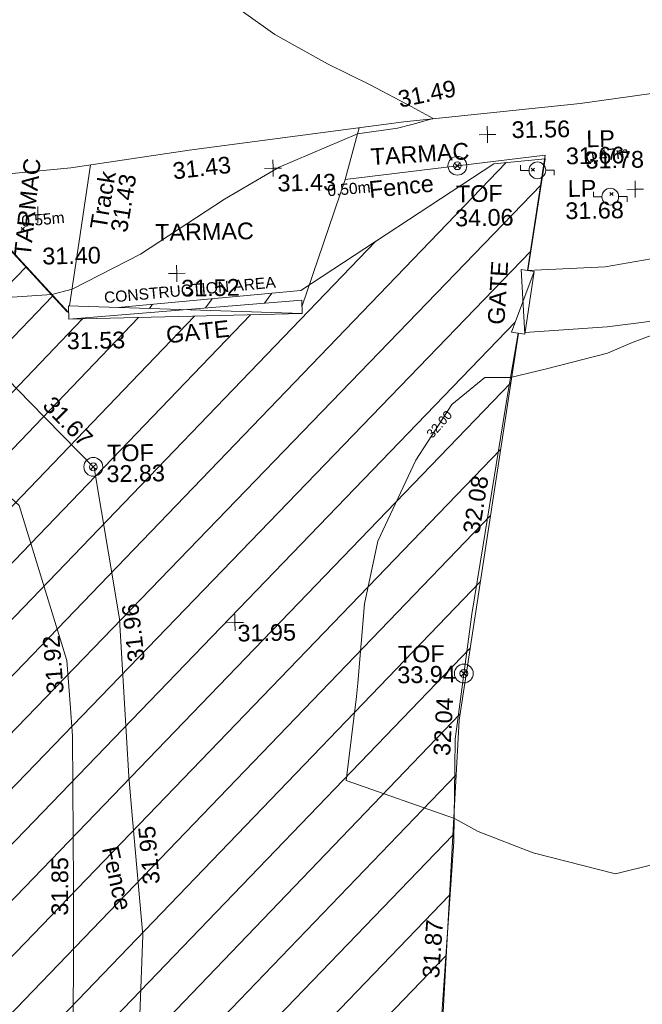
# Model space of a CAD drawing. Header units: millimetres. Extents: x -287732 to 520720, y -88450 to 287754.
# Tile 281 of 383: x 90326 to 104285, y 157705 to 179781. Entities that reach past the tile are written whole.
import ezdxf

# ---------------------------------------------------------------- set-up
doc = ezdxf.new("R2010")
doc.units = ezdxf.units.MM
for name, pattern in [('IMPORT-HIDDEN2 _3_', [4762.5, 3175, -1587.5]), ('IMPORT-UG_DRAINAGE_UNIDENTIFIED_QLB2 _2_', [2700, 1500, -300.0000000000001, 0, -250, 150, -300.0000000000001, 0, -200]), ('IMPORT-UG_ELEC_LV_QLB2 _2_', [2700, 1500, -300.0000000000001, 0, -250, 150, -300.0000000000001, 0, -200]), ('IMPORT-UG_ELEC_STREET LIGHTING_QLB2 _2_', [2700, 1500, -300.0000000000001, 0, -250, 150, -300.0000000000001, 0, -200])]:
    doc.linetypes.add(name, pattern=pattern)
for name, color, linetype, lineweight, true_color in [('00__TOPO__TOP_OF_FENCE_SYMBOL', 7, 'Continuous', 9, 0x666666), ('00_TOPO_FENCE', 7, 'Continuous', 9, 0x3f7f4f), ('00_TOPO_FOOTPATH', 7, 'Continuous', 9, 0xa50000), ('00_TOPO_FURN_LAMP_POST', 7, 'Continuous', 9, 0x666666), ('00_TOPO_GATE', 7, 'Continuous', 9, 0xa50000), ('00_TOPO_LEVEL_SPOT', 7, 'Continuous', 9, 0x666666), ('00_TOPO_TOP_OF_FENCE', 7, 'Continuous', 9, 0x666666), ('00_TOPO_TRACK', 7, 'Continuous', 9, 0x666666), ('00_UAV_FENCE', 7, 'Continuous', 9, 0x264c2f), ('00_UAV_LEVEL_SPOT', 7, 'Continuous', 9, 0x666666), ('00_UAV_TOP_OF_FENCE', 6, 'Continuous', 9, 0xff00ff), ('01_DTM_CONTOUR_MNR', 7, 'Continuous', 9, 0xa5a552), ('01_DTM_CONTOUR_MNR_LABELS', 7, 'Continuous', 9, 0xa5a552), ('12333-PUM-2D-U-0001-C01 - Rev2_REVIT IMPORT_dwg', 7, 'Continuous', 9, 0x767676), ('PUM-CHAMBER EXTENTS', 6, 'IMPORT-HIDDEN2 _3_', 9, 0xff00ff), ('PUM-ELECTRIC-LV-QLB2', 1, 'IMPORT-UG_ELEC_LV_QLB2 _2_', 9, 0xff0000), ('PUM-UNABLE TO SURVEY', 190, 'Continuous', 9, 0x7f00ff), ('PUM-UNIDENTIFIED-QLB2', 150, 'IMPORT-UG_DRAINAGE_UNIDENTIFIED_QLB2 _2_', 9, 0x007fff)]:
    doc.layers.add(name, color=color, linetype=linetype, lineweight=lineweight, true_color=true_color)
for name, color, linetype, lineweight in [('00_TOPO_ROAD_EDGE', 7, 'Continuous', 9), ('00_TOPO_SURVEY_TEXT', 7, 'Continuous', 9), ('GEN-TEXT', 7, 'Continuous', 9)]:
    doc.layers.add(name, color=color, linetype=linetype, lineweight=lineweight)
doc.styles.add('Arial_1', font='arial.ttf', dxfattribs={"height": 250})
doc.styles.add('Swis721 Lt BT_1', font='swissl.ttf', dxfattribs={"height": 200})
doc.styles.add('Swis721 Lt BT_2', font='swissl.ttf', dxfattribs={"height": 375})

# ---------------------------------------------------------------- blocks, each defined once
blk = doc.blocks.new('12333-PUM-2D-U-0001-C01 - Rev2_REVIT IMPORT_dwg__U41-2077191-Site Location Plan Proposed')
at = {"layer": '00_TOPO_GATE', "color": 9, "true_color": 0xe1aaaa}
for p, q in [((-10300.90729064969, 1871.900421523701), (-10391.22387084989, 1278.73691825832)), ((-45.15829918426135, -296.5817334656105), (-10300.90729064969, 1871.900421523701)), ((45.15829918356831, 296.5817334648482), (-10300.90729064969, 1871.900421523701)), ((45.15829918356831, 296.5817334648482), (-10391.22387084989, 1278.73691825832)), ((45.15829918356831, 296.5817334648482), (-45.15829918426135, -296.5817334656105))]:
    blk.add_line(p, q, dxfattribs=at)
blk = doc.blocks.new('12333-PUM-2D-U-0001-C01 - Rev2_REVIT IMPORT_dwg__U42-2077192-Site Location Plan Proposed')
at = {"layer": '00_TOPO_GATE', "color": 9, "true_color": 0xe1aaaa}
for p, q in [((-284.1179593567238, 96.31708602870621), (-1196.628993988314, -2595.425299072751)), ((-284.1179593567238, 96.31708602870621), (-628.393111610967, -2788.059471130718)), ((-284.1179593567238, 96.31708602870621), (284.1179593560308, -96.31708602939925)), ((284.1179593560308, -96.31708602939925), (-1196.628993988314, -2595.425299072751)), ((-1196.628993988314, -2595.425299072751), (-628.393111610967, -2788.059471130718))]:
    blk.add_line(p, q, dxfattribs=at)
blk = doc.blocks.new('12333-PUM-2D-U-0001-C01 - Rev2_REVIT IMPORT_dwg_MSL_Lamp_Post_SYM-2077199-Site Location Plan Proposed')
at = {"layer": '00_TOPO_FURN_LAMP_POST', "color": 254, "true_color": 0xcccccc, "flags": 128}
for points in [[(-500.1060478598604, 0), (-1000.212095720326, 0), (-1000.212095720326, 316.7338303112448)], [(500.1060478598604, 0), (1000.21209571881, 0), (1000.21209571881, -316.7338303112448)]]:
    blk.add_lwpolyline(points, dxfattribs=at)
at = {"layer": '00_TOPO_FURN_LAMP_POST', "color": 254, "true_color": 0xcccccc}
blk.add_circle((0, 0), 500.1060478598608, dxfattribs=at)
blk = doc.blocks.new('12333-PUM-2D-U-0001-C01 - Rev2_REVIT IMPORT_dwg_MM-2077200-Site Location Plan Proposed')
at = {"layer": '00_TOPO_LEVEL_SPOT', "color": 254, "true_color": 0xcccccc, "flags": 128}
for points in [[(0, -500.0000000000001), (0, 0), (-500.0000000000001, 0)], [(500.0000000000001, 0), (0, 0), (0, 500.0000000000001)]]:
    blk.add_lwpolyline(points, dxfattribs=at)
blk = doc.blocks.new('12333-PUM-2D-U-0001-C01 - Rev2_REVIT IMPORT_dwg_MSL_Node_LineworkTOF-2077201-Site Location Plan Proposed')
at = {"layer": '00__TOPO__TOP_OF_FENCE_SYMBOL', "color": 254, "true_color": 0xcccccc, "flags": 128}
for points in [[(165.3591892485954, 165.3591892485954), (0, 0), (-165.3591892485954, 165.3591892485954)], [(165.3591892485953, -165.3591892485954), (0, 0), (-165.3591892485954, -165.3591892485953)]]:
    blk.add_lwpolyline(points, dxfattribs=at)
at = {"layer": '00__TOPO__TOP_OF_FENCE_SYMBOL', "color": 254, "true_color": 0xcccccc}
for radius in [562.5594001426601, 233.853208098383]:
    blk.add_circle((0, 0), radius, dxfattribs=at)
blk = doc.blocks.new('12333-PUM-2D-U-0001-C01 - Rev2_REVIT IMPORT_dwg_MSL_Node_LineworkTOF-2077248-Site Location Plan Proposed')
at = {"layer": '00__TOPO__TOP_OF_FENCE_SYMBOL', "color": 254, "true_color": 0xcccccc, "flags": 128}
for points in [[(165.3591892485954, 165.3591892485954), (0, 0), (-165.3591892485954, 165.3591892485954)], [(165.3591892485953, -165.3591892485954), (0, 0), (-165.3591892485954, -165.3591892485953)]]:
    blk.add_lwpolyline(points, dxfattribs=at)
at = {"layer": '00__TOPO__TOP_OF_FENCE_SYMBOL', "color": 254, "true_color": 0xcccccc}
for radius in [562.5594001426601, 233.853208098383]:
    blk.add_circle((0, 0), radius, dxfattribs=at)
blk = doc.blocks.new('12333-PUM-2D-U-0001-C01 - Rev2_REVIT IMPORT_dwg_UAV-2077255-Site Location Plan Proposed')
at = {"layer": '00_UAV_LEVEL_SPOT', "color": 254, "true_color": 0xcccccc, "flags": 128}
for points in [[(0, -500.0000000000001), (0, 0), (-500.0000000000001, 0)], [(500.0000000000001, 0), (0, 0), (0, 500.0000000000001)]]:
    blk.add_lwpolyline(points, dxfattribs=at)
blk = doc.blocks.new('12333-PUM-2D-U-0001-C01 - Rev2_REVIT IMPORT_dwg_MGS62954_T2_Galway_ITM_3d_Rev1-2077680-Site Location Plan Proposed')
at = {"layer": '00_TOPO_FENCE', "color": 254, "true_color": 0xcccccc, "flags": 128}
for points in [[(534001625.204969, 725727053.9219543), (534002643.2471836, 725729886.5782483), (534007136.5623123, 725730353.2598531), (534006697.6080405, 725727781.6654211)], [(533917210.8499774, 725719413.5790299), (533920897.2640228, 725722460.6173444), (533924975.9873791, 725723213.0356815), (533932823.7300687, 725724684.2544779), (533936834.055387, 725725447.237831), (533940594.3079119, 725725466.5095569), (533946282.1384676, 725725466.6874782), (533949005.3609898, 725725595.4479479), (533953007.702599, 725725884.8935101), (533956868.8166245, 725726174.3537374), (533962564.0963076, 725726634.5533946), (533967466.2553149, 725727097.478056), (533974024.9029548, 725727775.8969332), (533981580.335156, 725728558.1503834), (533988359.9939132, 725729322.6214049), (533990621.588184, 725729601.8056607), (533993695.2178851, 725730037.3716668), (533996392.6667585, 725727018.971834)]]:
    blk.add_lwpolyline(points, dxfattribs=at)
at = {"layer": '00_TOPO_FOOTPATH', "color": 254, "true_color": 0xcccccc}
for p, q in [((534006697.6431023, 725727781.6766623), (534008436.218232, 725727827.8462042)), ((534006612.0010145, 725726388.661879), (534008458.2290319, 725726482.9524688))]:
    blk.add_line(p, q, dxfattribs=at)
at = {"layer": '00_TOPO_FOOTPATH', "color": 254, "true_color": 0xcccccc, "flags": 128}
for points in [[(534008436.2182321, 725727827.846204), (534010335.1383532, 725728127.4378031), (534012327.4177229, 725728317.6317991), (534013570.9164035, 725729148.5262392), (534014469.85824, 725729857.7456163), (534015670.1188194, 725730736.0693278), (534016741.5953937, 725731509.1429453), (534017466.557756, 725732022.8963494)], [(534008458.2290322, 725726482.952469), (534011711.1965733, 725726842.3580734), (534014269.3434897, 725727101.8947264), (534016273.7341551, 725727349.9689186), (534018537.67902, 725727620.8946803), (534019665.6178119, 725727758.5007191), (534020604.1814271, 725727867.2924939), (534020804.6470689, 725727892.9682733)]]:
    blk.add_lwpolyline(points, dxfattribs=at)
at = {"layer": '00_TOPO_ROAD_EDGE', "color": 254, "true_color": 0xcccccc, "flags": 128}
for points in [[(534007940.0000001, 725731500), (534009542.0295485, 725731694.0817095), (534010886.6648384, 725731809.2022368), (534012533.3157448, 725731919.4985331), (534013935.6238869, 725732030.7704964), (534015696.0038118, 725732250.4272548), (534017039.125743, 725732455.873714), (534017589.0218922, 725732528.8771763), (534019621.572729, 725732737.2384254), (534021869.6762034, 725732980.8176655), (534023728.2338747, 725733193.8689308), (534025093.9595811, 725733352.1159774), (534026879.4086055, 725733550.8361433), (534028124.2008424, 725733693.3712484)], [(533993695.217885, 725730037.3716667), (533996500.0000001, 725730260.0000001), (533999160.0000001, 725730610.0000001), (534003980, 725731160), (534007940.0000002, 725731500)]]:
    blk.add_lwpolyline(points, dxfattribs=at)
at = {"layer": '00_TOPO_TRACK', "color": 254, "true_color": 0xcccccc, "flags": 128}
for points in [[(534002643.2471836, 725729886.5782479), (534002939.3168092, 725730907.7789112), (534002979.3370817, 725731045.8164722)], [(533996417.1798458, 725727167.6765726), (533996680.0190486, 725728762.1487412), (533996936.3963093, 725730317.420567)]]:
    blk.add_lwpolyline(points, dxfattribs=at)
at = {"layer": '00_UAV_FENCE', "color": 254, "true_color": 0xcccccc, "flags": 128}
for points in [[(533982438.1220002, 725724022.3755002), (533985943.1220002, 725724539.3755001), (533986665.2197314, 725724929.8094152), (533989113.122, 725726253.3755002), (533991259.0335968, 725726809.2712353), (533992456.1220001, 725727119.3755001), (533994292.122, 725726287.3755003), (533995488.918522, 725725019.9363321), (533996901.1220001, 725723524.3755001), (533997338.0374556, 725720622.6798762), (533997413.4570001, 725720121.7945001), (533997560.4570001, 725716590.7945), (533997627.6195897, 725715634.9365263), (533997810.4570001, 725713032.7945), (533997680.3679177, 725710645.6953809), (533997627.4570001, 725709674.7945), (533997938.4570001, 725706285.7945), (533998219.477912, 725705731.4368416), (533998706.4570002, 725704770.7944999), (533999654.4570001, 725703066.7944999), (534001579.4926834, 725702666.262988), (534002147.9114427, 725702547.995245)], [(534002124.9680001, 725702414.684), (534002524.1140001, 725704733.8935), (534004114.1140001, 725706251.8935), (534004147.020545, 725706695.6398854), (534004430.4570001, 725710517.7945), (534004531.7503123, 725711678.2747675), (534004822.4570002, 725715008.7945), (534004870.0644059, 725716662.0698646), (534004888.4570002, 725717300.7945001), (534005309.4570001, 725720098.7944999), (534005582.3971291, 725721605.0424485), (534006196.4570001, 725724993.7945), (534006458.4932612, 725726380.8219284)], [(533996113.7648008, 725703247.5412977), (533996202.4570001, 725706675.7945001), (533996202.8639226, 725708245.7016535), (533996203.4570001, 725710533.7945001), (533996259.5097153, 725713244.503803), (533996278.4570001, 725714160.7945), (533996310.4570001, 725717523.7945001), (533996270.1785538, 725718242.4467787), (533996215.4570001, 725719218.7944999), (533995209.4570001, 725722710.7945001), (533994930.2523202, 725722976.8880479), (533992973.4570002, 725724841.7945), (533990692.6774017, 725724660.1610513), (533989540.1220001, 725724568.3755001), (533989384.1220002, 725720740.3755001)]]:
    blk.add_lwpolyline(points, dxfattribs=at)
at = {"layer": '01_DTM_CONTOUR_MNR', "color": 254, "true_color": 0xcccccc, "flags": 128}
for points in [[(533992745.765557, 725719005.6337552), (533992750.0000001, 725719160), (533993030.6762769, 725720689.8622376), (533993046.6908949, 725721025.4560246), (533992873.5246188, 725724133.4829005), (533992837.0000002, 725724194), (533991779.7110133, 725724413.9306469), (533990160.0000001, 725724620), (533992460.0000001, 725727120), (533994125.8152944, 725727333.5468584), (533996020.0000001, 725727430.0000001), (533996480, 725727540), (533998029.5929049, 725728293.7769966), (533999931.8829643, 725729497.4885211), (534001170.0725615, 725730194.1229184), (534002940.0000002, 725730910.0000001), (534003832.7711483, 725731020.4622077), (534004190.2208779, 725731106.1142688), (534004640.0000001, 725731220.0000001), (534004152.4557804, 725731503.7989429), (534003252.2507886, 725731996.6005894), (534002290.6226812, 725732490.4899203), (534001120.3295, 725733171.0756375), (534000380, 725733720.0000001)], [(534009311.927711, 725714420.0000001), (534008430.0000002, 725714220.0000001), (534006591.0033774, 725714720.5562348), (534005370.4773616, 725715225.0063936), (534004840, 725715520.0000001), (534002430.0000002, 725716420.0000001), (534002698.3695478, 725718297.8154906), (534002729.6072911, 725718594.7709197), (534002908.5789997, 725720366.8245558), (534003235.3515269, 725721771.2446034), (534004119.8487002, 725723571.9658248), (534004656.5339087, 725724367.3558673), (534004949.0404658, 725724800.8628823), (534005698.6001292, 725725395.0857717), (534006270.0000001, 725725390.0000001), (534007079.3767991, 725725569.7661197), (534008455.6619187, 725725892.9129833), (534009033.153012, 725726129.5370119), (534010780.0000001, 725726740)]]:
    blk.add_lwpolyline(points, dxfattribs=at)
at = {"xscale": 0.375, "yscale": 0.375, "zscale": 0.375}
for name, p in [('12333-PUM-2D-U-0001-C01 - Rev2_REVIT IMPORT_dwg_MM-2077200-Site Location Plan Proposed', (534005850, 725730840.0000001)), ('12333-PUM-2D-U-0001-C01 - Rev2_REVIT IMPORT_dwg_MM-2077200-Site Location Plan Proposed', (534001030.0000001, 725730170)), ('12333-PUM-2D-U-0001-C01 - Rev2_REVIT IMPORT_dwg_MSL_Node_LineworkTOF-2077201-Site Location Plan Proposed', (534005162.9729407, 725730154.0466726)), ('12333-PUM-2D-U-0001-C01 - Rev2_REVIT IMPORT_dwg_MSL_Lamp_Post_SYM-2077199-Site Location Plan Proposed', (534006954.89024, 725730020.2514882)), ('12333-PUM-2D-U-0001-C01 - Rev2_REVIT IMPORT_dwg_MSL_Lamp_Post_SYM-2077199-Site Location Plan Proposed', (534008579.3131853, 725729401.0416896)), ('12333-PUM-2D-U-0001-C01 - Rev2_REVIT IMPORT_dwg_MM-2077200-Site Location Plan Proposed', (534009139.7428184, 725729558.9176095)), ('12333-PUM-2D-U-0001-C01 - Rev2_REVIT IMPORT_dwg_MM-2077200-Site Location Plan Proposed', (533995740.0000001, 725729220.0000001)), ('12333-PUM-2D-U-0001-C01 - Rev2_REVIT IMPORT_dwg_MM-2077200-Site Location Plan Proposed', (533998830.0000001, 725727850)), ('12333-PUM-2D-U-0001-C01 - Rev2_REVIT IMPORT_dwg_MSL_Node_LineworkTOF-2077248-Site Location Plan Proposed', (533996885.4024793, 725723546.2778783)), ('12333-PUM-2D-U-0001-C01 - Rev2_REVIT IMPORT_dwg_UAV-2077255-Site Location Plan Proposed', (534000000, 725720000)), ('12333-PUM-2D-U-0001-C01 - Rev2_REVIT IMPORT_dwg_MSL_Node_LineworkTOF-2077248-Site Location Plan Proposed', (534005109.3921707, 725718769.2615349))]:
    blk.add_blockref(name, p, dxfattribs=at)
at = {"xscale": 0.4999999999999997, "yscale": 0.4999999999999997, "zscale": 0.4999999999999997, "rotation": 189.0402015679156}
for name, p in [('12333-PUM-2D-U-0001-C01 - Rev2_REVIT IMPORT_dwg__U41-2077191-Site Location Plan Proposed', (533996392.6667584, 725727018.9718338)), ('12333-PUM-2D-U-0001-C01 - Rev2_REVIT IMPORT_dwg__U42-2077192-Site Location Plan Proposed', (534006458.4932612, 725726380.8219284))]:
    blk.add_blockref(name, p, dxfattribs=at)
at = {"layer": '00_TOPO_FENCE', "color": 251, "true_color": 0x666666, "char_height": 375, "width": 1495.902363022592, "attachment_point": 1, "line_spacing_factor": 1.005061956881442, "style": 'Swis721 Lt BT_2'}
for s, insert in [('31.66', (534007600.1247987, 725730518.3602235)), ('31.53', (533996339.5573399, 725726568.1023601))]:
    blk.add_mtext(s, dxfattribs=dict(at, insert=insert))
at = {"layer": '00_TOPO_FENCE', "color": 251, "true_color": 0x666666, "insert": (534003156.7330392, 725729838.2364604), "char_height": 375, "width": 1681.10932225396, "attachment_point": 1, "rotation": 4.8410468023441, "line_spacing_factor": 1.005061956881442, "style": 'Swis721 Lt BT_2'}
blk.add_mtext('Fence', dxfattribs=at)
at = {"layer": '00_TOPO_FURN_LAMP_POST', "char_height": 375, "attachment_point": 1, "line_spacing_factor": 1.005061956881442, "style": 'Swis721 Lt BT_2'}
for s, insert, width in [('LP', (534008062.7338063, 725730892.7327484), 707.5855621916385), ('31.78', (534008037.9626142, 725730414.2773688), 1495.902363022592), ('LP', (534007628.5760952, 725729786.6160612), 707.5855621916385), ('31.68', (534007566.2935107, 725729288.667218), 1495.902363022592)]:
    blk.add_mtext(s, dxfattribs=dict(at, insert=insert, width=width))
at = {"layer": '00_TOPO_GATE', "color": 251, "true_color": 0x666666, "char_height": 375, "width": 1567.13580888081, "attachment_point": 1, "line_spacing_factor": 1.005061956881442, "style": 'Swis721 Lt BT_2'}
for insert, rotation in [((534005780.6423311, 725726593.0027122), 85.57672267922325), ((533998551.305416, 725726657.7714739), 5.188590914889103)]:
    blk.add_mtext('GATE', dxfattribs=dict(at, insert=insert, rotation=rotation))
at = {"layer": '00_TOPO_LEVEL_SPOT', "char_height": 375, "width": 1495.902363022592, "attachment_point": 1, "line_spacing_factor": 1.005061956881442, "style": 'Swis721 Lt BT_2'}
for s, insert in [('31.56', (534006393.7043086, 725731126.9048787)), ('31.43', (534001125.0808528, 725730022.6102246)), ('31.40', (533995824.4523209, 725728477.7741339)), ('31.52', (533998925.0808529, 725727702.6102245))]:
    blk.add_mtext(s, dxfattribs=dict(at, insert=insert))
at = {"layer": '00_TOPO_ROAD_EDGE', "color": 251, "true_color": 0x666666, "char_height": 375, "width": 1495.902363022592, "attachment_point": 1, "line_spacing_factor": 1.005061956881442, "style": 'Swis721 Lt BT_2'}
for s, insert, rotation in [('31.49', (534003830.1217324, 725731845.9547766), 10.545462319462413), ('31.43', (533998761.6456867, 725730331.9645145), 5.531263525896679)]:
    blk.add_mtext(s, dxfattribs=dict(at, insert=insert, rotation=rotation))
at = {"layer": '00_TOPO_SURVEY_TEXT', "color": 251, "true_color": 0x666666, "char_height": 375, "width": 2450.430537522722, "attachment_point": 1, "line_spacing_factor": 1.005061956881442, "style": 'Swis721 Lt BT_2'}
for insert, rotation in [((534003216.1471049, 725730574.3447957), 2.4880254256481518), ((533995188.8142546, 725728314.6839051), 83.05299846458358)]:
    blk.add_mtext('TARMAC', dxfattribs=dict(at, insert=insert, rotation=rotation))
at = {"layer": '00_TOPO_SURVEY_TEXT', "color": 251, "true_color": 0x666666, "insert": (533998363.5397711, 725728963.3979219), "char_height": 375, "width": 2450.430537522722, "attachment_point": 1, "line_spacing_factor": 1.005061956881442, "style": 'Swis721 Lt BT_2'}
blk.add_mtext('TARMAC', dxfattribs=at)
at = {"layer": '00_TOPO_TOP_OF_FENCE', "char_height": 375, "attachment_point": 1, "line_spacing_factor": 1.005061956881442, "style": 'Swis721 Lt BT_2'}
for s, insert, width in [('TOF', (534005120.3916293, 725729709.2192161), 1163.479615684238), ('34.06', (534005091.9869515, 725729169.8520797), 1495.902363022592)]:
    blk.add_mtext(s, dxfattribs=dict(at, insert=insert, width=width))
at = {"layer": '00_TOPO_TRACK', "char_height": 375, "attachment_point": 1, "rotation": 79.59641589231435, "line_spacing_factor": 1.005061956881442, "style": 'Swis721 Lt BT_2'}
for s, insert, width in [('Track', (533996901.2972627, 725728911.0823531), 1486.404570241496), ('31.43', (533997360.8060992, 725728837.3409467), 1495.902363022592)]:
    blk.add_mtext(s, dxfattribs=dict(at, insert=insert, width=width))
at = {"layer": '00_UAV_FENCE', "color": 251, "true_color": 0x666666, "char_height": 375, "attachment_point": 1, "line_spacing_factor": 1.005061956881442, "style": 'Swis721 Lt BT_2'}
for s, insert, width, rotation in [('31.67', (533996020.6279819, 725725178.1684862), 1495.902363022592, 313.3579422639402), ('32.08', (534005139.6785563, 725721939.3366755), 1495.902363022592, 79.72914839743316), ('31.96', (533997590.9708351, 725719141.9196527), 1495.902363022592, 95.51684808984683), ('31.92', (533995760.6483639, 725718461.8353617), 1495.902363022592, 93.49011306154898), ('32.04', (534004394.1751177, 725716947.169408), 1495.902363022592, 85.86007299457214), ('31.95', (533997840.9195303, 725714152.8611047), 1495.902363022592, 94.01923600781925), ('Fence', (533997294.9774608, 725715065.7964058), 1681.10932225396, 281.35897900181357), ('31.85', (533995769.312169, 725713504.2319887), 1495.902363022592, 88.86878323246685), ('31.87', (534004060.1352841, 725711970.390549), 1495.902363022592, 85.01154182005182)]:
    blk.add_mtext(s, dxfattribs=dict(at, insert=insert, width=width, rotation=rotation))
at = {"layer": '00_UAV_LEVEL_SPOT', "insert": (534000051.8765643, 725719949.1441548), "char_height": 375, "width": 1495.902363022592, "attachment_point": 1, "line_spacing_factor": 1.005061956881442, "style": 'Swis721 Lt BT_2'}
blk.add_mtext('31.95', dxfattribs=at)
at = {"layer": '00_UAV_TOP_OF_FENCE', "color": 251, "true_color": 0x666666, "char_height": 375, "attachment_point": 1, "line_spacing_factor": 1.005061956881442, "style": 'Swis721 Lt BT_2'}
for s, insert, width in [('TOF', (533997199.4840463, 725724034.8097923), 1163.479615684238), ('32.83', (533997177.0604046, 725723571.4330875), 1495.902363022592), ('TOF', (534003639.8643126, 725719412.2869633), 1163.479615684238), ('33.94', (534003617.4406708, 725718948.9102585), 1495.902363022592)]:
    blk.add_mtext(s, dxfattribs=dict(at, insert=insert, width=width))
at = {"layer": '01_DTM_CONTOUR_MNR_LABELS', "color": 251, "true_color": 0x666666, "insert": (534004583.0559248, 725724434.4379288), "char_height": 200, "width": 797.8007824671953, "attachment_point": 2, "rotation": 47.60534026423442, "line_spacing_factor": 1.005061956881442, "style": 'Swis721 Lt BT_1'}
blk.add_mtext('32.00', dxfattribs=at)
blk = doc.blocks.new('12333-PUM-2D-U-0001-C01 - Rev2_REVIT IMPORT_dwg-1620468-Site Location Plan Proposed')
at = {"layer": 'PUM-CHAMBER EXTENTS', "true_color": 0xfff4d4}
h = blk.add_hatch(dxfattribs=at)
h.set_pattern_fill('FP_14', style=0, pattern_type=2)
h.set_pattern_definition([(45, (-533641079.65, -725615854.3560001), (-618.7184335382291, 618.7184335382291), [])])
h.paths.add_polyline_path([(351699.7223387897, 60394.56140982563), (351708.9931529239, 60906.25732130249), (352393.2163071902, 60898.13015708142), (353041.6677554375, 66223.39089351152), (353206.9931679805, 73966.25732118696), (353982.8594361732, 73952.71452510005), (354317.3501528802, 76699.64382133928), (358888.3501528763, 76111.64382135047), (361222.350152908, 86809.64382132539), (361563.3501529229, 88895.64382133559), (363078.3501529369, 90435.64382137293), (363904.3501529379, 101867.6438212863), (365385.1266995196, 110525.3932341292), (365230.9820148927, 110551.7047199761), (365498.4008083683, 111226.8875165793), (365470.0968050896, 111952.5482150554), (365624.7061381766, 111926.1574136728), (366051.3501529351, 114420.6438213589), (364898.3501528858, 114331.6438213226), (360524.3501529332, 111561.643821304), (356416.7002318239, 111258.678218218), (357929.2858412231, 111182.0907012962), (360544.5530249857, 111349.5624075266), (360546.5568067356, 111049.5690885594), (355314.0187962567, 111014.6190039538), (355309.6134037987, 111177.0234435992), (355277.3501528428, 111174.6438213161), (352644.3501529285, 114141.6438213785), (338239.8330883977, 112460.2766464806), (329804.3501528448, 111555.6438213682), (319532.3501528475, 110592.6438213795), (310517.3501528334, 109863.6438213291), (302620.3501528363, 109581.6438213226), (295825.3501529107, 109566.6438213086), (279813.350152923, 106549.6438213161), (276140.8366145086, 103581.1872824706), (276061.814112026, 103425.8629484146), (271406.8224872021, 105468.1551963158), (271509.3894614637, 105701.9358727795), (267649.3501529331, 107463.6438213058), (260223.350152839, 100640.6438213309), (259796.3501529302, 72682.64382134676), (269496.3501528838, 64316.64382130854), (273776.3501529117, 63665.64382135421), (309011.3501528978, 62955.64382139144), (311037.3501528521, 62074.6438213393), (338250.4136490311, 60841.37633496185), (351699.5658924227, 60394.56660730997)])
h.paths.add_polyline_path([(268358.9909750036, 65556.86419187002), (264596.4920611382, 69167.41490751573), (264804.2082447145, 69383.87273540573), (266581.5988270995, 67470.36930634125), (268566.7072650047, 65773.32227584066), (268393.5501527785, 65592.87780161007)])
h.paths.add_polyline_path([(332379.8871528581, 67575.85382149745), (302320.8871528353, 68122.85382142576), (302332.4158496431, 68783.33241919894), (280169.8095181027, 69186.63780598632), (280330.3604934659, 78384.59702432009), (275960.0958838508, 78464.13017966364), (276108.0612945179, 86595.19465455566), (280450.151176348, 86519.40319374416), (280756.2778082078, 103341.6855813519), (302910.5740271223, 102938.5317815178), (302920.972094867, 103534.2366836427), (310787.9439886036, 103391.077438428), (310815.0515439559, 104880.7045066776), (318228.828162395, 104745.7919744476), (318301.0448391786, 108714.2766025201), (322633.8020448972, 108635.4310593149), (322539.6341878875, 103240.5581443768), (349750.1643799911, 102745.3933022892), (349310.9351529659, 74176.4228213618), (332506.0083566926, 74506.52523825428), (332420.0679097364, 69783.88557772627)])
h.paths.add_polyline_path([(262373.7501529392, 72788.24382127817), (262335.6501529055, 75226.64382126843), (265345.5501529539, 75226.64382127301), (265383.6501528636, 72864.44382129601), (265304.282726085, 72862.43451935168)])
h.paths.add_polyline_path([(261383.1501529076, 75912.44382133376), (261459.3501528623, 80789.24382130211), (267517.2501529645, 80713.04382131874), (267441.0501529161, 75836.24382126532), (261504.349508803, 75910.91930113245)])
h.paths.add_polyline_path([(302573.8228673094, 78329.5292630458), (302592.4407276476, 78963.90062831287), (306343.567266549, 78898.43991812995), (306598.9518629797, 91613.856582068), (302817.47857218, 91689.80612071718), (302824.7189976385, 92271.11380375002), (296640.3411529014, 92395.32482125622), (296360.3411528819, 78454.32482147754), (302538.3452618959, 78330.24181806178)])
h.paths.add_polyline_path([(261840.3501529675, 80865.44382132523), (261687.9501528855, 92981.24382128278), (264050.1501528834, 92981.2438213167), (264202.5501529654, 80865.44382135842), (262112.9041611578, 80865.44382132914)])
h.paths.add_polyline_path([(274664.4282881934, 104261.9875886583), (272430.0401462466, 105281.7542374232), (273799.1437452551, 104582.3695657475), (274486.1144024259, 104328.01044291)])
h.paths.add_polyline_path([(315481.3501528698, 115683.6438212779), (326437.1652111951, 116343.5766866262), (364189.3501528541, 120948.6438212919), (366744.3501529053, 124721.6438213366), (363517.3501528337, 126053.6438213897), (359872.3501529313, 126432.6438213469), (352849.3501528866, 126181.6438212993), (339104.3501528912, 124625.6438213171), (335451.3501528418, 124514.6438212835), (325145.3501528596, 123235.643821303), (319635.3501528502, 122976.6438213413), (314446.3501528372, 122493.6438213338), (313566.3501528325, 118980.6438212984), (313763.6326656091, 118640.9882366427)])
h.paths.add_polyline_path([(322305.0501529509, 119194.0438212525), (322152.6501528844, 121403.8438213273), (326724.6501528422, 121784.8438212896), (326877.0501529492, 119498.8438213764), (323355.1979920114, 119264.0536772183)])
h.paths.add_polyline_path([(328629.650152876, 120870.4438213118), (328477.2501528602, 122089.6438212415), (329810.7501529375, 122242.0438213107), (329963.150152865, 121022.843821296), (328841.381541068, 120894.6416942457)])
h.paths.add_polyline_path([(317352.0501529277, 121480.0438213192), (317352.0501529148, 121861.0438213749), (317618.7501529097, 121856.3885555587), (317618.7501529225, 121480.0438212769), (317362.3608134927, 121480.0438213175)])
h.paths.add_polyline_path([(331601.450152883, 122089.6438213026), (331144.2501529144, 122242.0438212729), (331258.5501528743, 122623.0438212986), (331715.7501528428, 122470.6438213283), (331644.5503212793, 122233.3110493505)])
at = {"layer": 'GEN-TEXT', "color": 253, "true_color": 0xaaaaaa}
for p, q in [((365740.350152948, 114145.6438213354), (365811.0608310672, 114216.3544994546)), ((365811.0608310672, 114145.6438213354), (365740.350152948, 114216.3544994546)), ((367491.9948137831, 113570.2884822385), (367562.7054919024, 113640.9991603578)), ((367562.7054919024, 113570.2884822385), (367491.9948137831, 113640.9991603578)), ((354282.9948138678, 113018.2884823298), (354353.7054919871, 113088.999160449)), ((354353.7054919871, 113018.2884823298), (354282.9948138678, 113088.999160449))]:
    blk.add_line(p, q, dxfattribs=at)
at = {"layer": 'PUM-UNABLE TO SURVEY', "color": 7, "true_color": 0xfff4d4, "flags": 128}
for points in [[(356416.7002318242, 111258.678218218), (360524.3501529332, 111561.643821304), (364898.3501528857, 114331.6438213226), (366051.3501529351, 114420.6438213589), (365624.7061381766, 111926.1574136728)], [(276146.350152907, 103585.6438212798), (279813.3501529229, 106549.643821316), (295825.3501529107, 109566.6438213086), (302620.3501528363, 109581.6438213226), (310517.3501528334, 109863.6438213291), (319532.3501528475, 110592.6438213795), (329804.3501528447, 111555.6438213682), (338504.3501529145, 112488.6438213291), (352644.3501529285, 114141.6438213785), (355277.3501528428, 111174.6438213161), (355312.9323998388, 111177.2682409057)], [(365385.1266995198, 110525.3932341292), (363904.3501529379, 101867.6438212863), (363078.3501529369, 90435.64382137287), (361563.3501529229, 88895.64382133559), (361222.350152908, 86809.64382132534), (358888.3501528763, 76111.64382135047), (354317.3501528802, 76699.64382133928), (353982.6122505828, 73950.68456939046)]]:
    blk.add_lwpolyline(points, dxfattribs=at)
blk.add_blockref('12333-PUM-2D-U-0001-C01 - Rev2_REVIT IMPORT_dwg_MGS62954_T2_Galway_ITM_3d_Rev1-2077680-Site Location Plan Proposed', (-533641079.6498471, -725615854.3561786))
at = {"layer": 'PUM-ELECTRIC-LV-QLB2', "char_height": 250, "width": 1160.025439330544, "attachment_point": 2, "line_spacing_factor": 0.9417779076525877, "style": 'Arial_1'}
for s, insert, rotation in [('0.47m', (367433.938626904, 114612.6727385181), 6.5164659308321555), ('0.50m', (361634.4081474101, 113949.9460512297), 4.284109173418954), ('0.55m', (354763.9005126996, 113386.548271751), 4.284109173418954)]:
    blk.add_mtext(s, dxfattribs=dict(at, insert=insert, rotation=rotation))
at = {"layer": 'PUM-UNIDENTIFIED-QLB2', "insert": (358028.7724072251, 111748.2718083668), "char_height": 250, "width": 4603.372719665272, "attachment_point": 2, "rotation": 4.218294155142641, "line_spacing_factor": 0.9417779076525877, "style": 'Arial_1'}
blk.add_mtext('CONSTRUCTION AREA', dxfattribs=at)

msp = doc.modelspace()

# ---------------------------------------------------------------- block references
at = {"layer": '12333-PUM-2D-U-0001-C01 - Rev2_REVIT IMPORT_dwg', "color": 254, "linetype": 'IMPORT-UG_ELEC_STREET LIGHTING_QLB2 _2_', "true_color": 0xffd4d4, "rotation": 0.9999999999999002}
msp.add_blockref('12333-PUM-2D-U-0001-C01 - Rev2_REVIT IMPORT_dwg-1620468-Site Location Plan Proposed', (-261895.0770586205, 55869.5817132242), dxfattribs=at)

doc.saveas('drawing.dxf')
